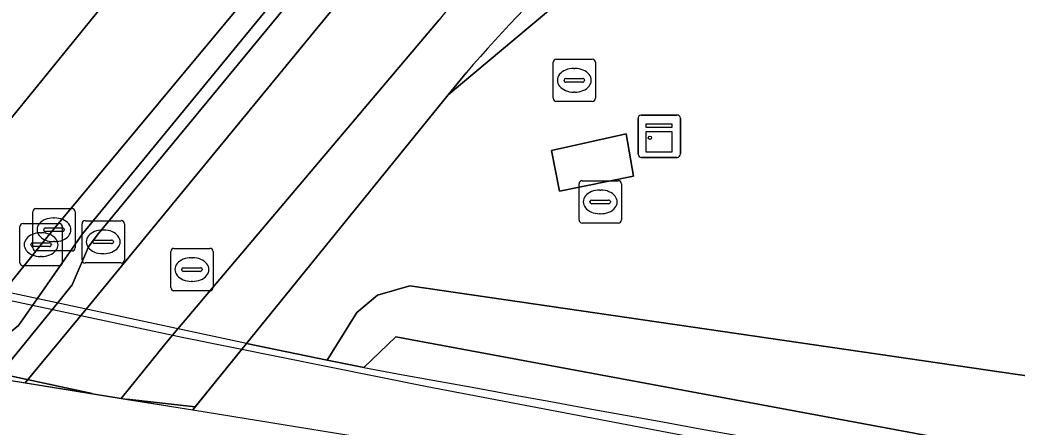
# Model space of a CAD drawing. Extents: x 160806 to 161707, y 383696 to 384148.
# Drawn here: x 160817.42 to 160840.99, y 383710.78 to 383720.4 of the extents above; entities that cross this region are included whole.
import ezdxf

# ---------------------------------------------------------------- set-up
doc = ezdxf.new("R2010")
doc.units = 0
for name, color, linetype in [('IMGEO_Berm_open', 7, 'Continuous'), ('IMGEO_Fietspad_open', 7, 'Continuous'), ('IMGEO_Geluidsscherm', 7, 'Continuous'), ('IMGEO_Groenvoorziening', 7, 'Continuous'), ('IMGEO_Kast', 7, 'Continuous'), ('IMGEO_Kolk', 7, 'Continuous'), ('IMGEO_Muur', 7, 'Continuous'), ('IMGEO_Rijbaan_lokaal_gesloten', 7, 'Continuous'), ('IMGEO_Rioolput', 7, 'Continuous'), ('IMGEO_Spoorbaan_halfverhard', 7, 'Continuous'), ('IMGEO_Terreindeel_gesloten', 7, 'Continuous'), ('IMGEO_Voetpad_open', 7, 'Continuous')]:
    doc.layers.add(name, color=color, linetype=linetype)

msp = doc.modelspace()

# ---------------------------------------------------------------- linework, layer by layer
at = {"layer": 'IMGEO_Berm_open'}
for points in [[(160840.388, 383735.567), (160837.771, 383735.207), (160834.457, 383734.752), (160834.222, 383734.59), (160833.988, 383734.437), (160828.174, 383727.427), (160823.914, 383722.318), (160823.189, 383721.436), (160818.202, 383715.438), (160817.919, 383715.088), (160817.031, 383713.98), (160815.557, 383712.141), (160816.356, 383712.013), (160817.168, 383713.006), (160817.387, 383713.177), (160817.824, 383713.809), (160818.895, 383715.346), (160826.143, 383724.165)], [(160825.448, 383722.832), (160819.246, 383715.313), (160819.036, 383715.035), (160818.653, 383714.138), (160818.303, 383713.707), (160816.86, 383711.931), (160817.541, 383711.821)], [(160817.541, 383711.821), (160818.981, 383713.562), (160826.144, 383722.274)]]:
    msp.add_lwpolyline(points, dxfattribs=at)
at = {"layer": 'IMGEO_Fietspad_open'}
for points in [[(160826.144, 383722.274), (160818.981, 383713.562), (160817.541, 383711.821)], [(160817.541, 383711.821), (160819.812, 383711.455), (160820.871, 383712.761), (160821.154, 383713.096), (160827.328, 383720.398)]]:
    msp.add_lwpolyline(points, dxfattribs=at)
msp.add_arc((160880.798, 383677.836), 68.342, 131.62611, 141.48028, dxfattribs=at)
at = {"layer": 'IMGEO_Geluidsscherm'}
msp.add_lwpolyline([(160834.211, 383710.362), (160827.05, 383711.725), (160821.25, 383712.896), (160807.351, 383715.867)], dxfattribs=at)
at = {"layer": 'IMGEO_Groenvoorziening'}
for points in [[(160834.192, 383723.959), (160831.033, 383721.562), (160827.545, 383718.631), (160822.776, 383712.748), (160824.684, 383712.357), (160825.386, 383713.484), (160825.871, 383713.894), (160826.633, 383714.116), (160843.597, 383711.637), (160860.024, 383709.58), (160870.902, 383707.254), (160885.285, 383704.928), (160887.055, 383704.827), (160885.836, 383707.156), (160885.285, 383708.216), (160883.901, 383707.49), (160866.007, 383741.797)], [(160827.965, 383719.15), (160827.545, 383718.631), (160831.033, 383721.562), (160834.192, 383723.959)], [(161000, 383705.11), (161017.812, 383705.748), (161017.796, 383706.954), (160983.268, 383705.804), (160983.265, 383705.961), (160945.396, 383704.652), (160918.821, 383703.733), (160918.795, 383703.836), (160917.974, 383703.804), (160915.971, 383703.725), (160911.759, 383711.533), (160905.971, 383708.653), (160907.351, 383701.52), (160917.77, 383699.445), (160907.216, 383700.026), (160878.632, 383703.515), (160849.795, 383708.541), (160826.302, 383712.908), (160825.547, 383712.184)]]:
    msp.add_lwpolyline(points, dxfattribs=at)
for points in [[(160830.173, 383716.348), (160829.985, 383717.315), (160831.752, 383717.704), (160831.923, 383716.708)], [(160870.902, 383707.254), (160860.024, 383709.58), (160843.597, 383711.637), (160826.633, 383714.116), (160825.871, 383713.894), (160825.386, 383713.484), (160824.684, 383712.357), (160825.547, 383712.184), (160826.302, 383712.908), (160849.795, 383708.541), (160878.632, 383703.515), (160907.216, 383700.026), (160917.77, 383699.445), (160907.351, 383701.52), (160903.485, 383703.887), (160887.055, 383704.827), (160885.285, 383704.928)]]:
    msp.add_lwpolyline(points, close=True, dxfattribs=at)
for centre, radius, start, end in [((160873.103, 383679.33), 60.192, 130.79396, 138.5816), ((161656.602, 388258.877), 4622.02, 259.641693, 260.354582)]:
    msp.add_arc(centre, radius, start, end, dxfattribs=at)
at = {"layer": 'IMGEO_Kast'}
for p, q in [((160832.033, 383717.224), (160832.033, 383718.065)), ((160832.033, 383718.065), (160832.033, 383717.224)), ((160832.108, 383718.149), (160832.949, 383718.149)), ((160832.949, 383718.149), (160832.108, 383718.149)), ((160833.033, 383718.074), (160833.033, 383717.233)), ((160833.033, 383717.233), (160833.033, 383718.074)), ((160832.958, 383717.149), (160832.117, 383717.149)), ((160832.117, 383717.149), (160832.958, 383717.149))]:
    msp.add_line(p, q, dxfattribs=at)
for points in [[(160832.228, 383717.939), (160832.828, 383717.939), (160832.828, 383717.854), (160832.228, 383717.854), (160832.228, 383717.939)], [(160832.228, 383717.764), (160832.828, 383717.764), (160832.828, 383717.275), (160832.228, 383717.275), (160832.228, 383717.764)]]:
    msp.add_lwpolyline(points, dxfattribs=at)
msp.add_circle((160832.312, 383717.613), 0.0377, dxfattribs=at)
for centre, start, end in [((160832.111, 383718.071), 92.4484, 184.2845), ((160832.111, 383718.071), 92.4484, 184.2845), ((160832.955, 383718.071), 2.4484, 94.2845), ((160832.955, 383718.071), 2.4484, 94.2845), ((160832.111, 383717.227), 182.4484, 274.2845), ((160832.111, 383717.227), 182.4484, 274.2845), ((160832.955, 383717.227), 272.4484, 4.2845), ((160832.955, 383717.227), 272.4484, 4.2845)]:
    msp.add_arc(centre, 0.0779, start, end, dxfattribs=at)
at = {"layer": 'IMGEO_Kolk'}
for p, q in [((160817.722, 383715.013), (160817.722, 383715.865)), ((160817.797, 383715.939), (160818.649, 383715.939)), ((160818.723, 383715.865), (160818.723, 383715.013)), ((160818.21, 383715.719), (160818.235, 383715.719)), ((160818.961, 383715.654), (160819.813, 383715.654)), ((160817.418, 383714.661), (160817.418, 383715.513)), ((160817.493, 383715.587), (160818.345, 383715.587)), ((160817.981, 383715.433), (160817.981, 383715.445)), ((160818.419, 383715.396), (160818.021, 383715.396)), ((160818.024, 383715.482), (160818.422, 383715.482)), ((160818.419, 383715.513), (160818.419, 383714.661)), ((160818.465, 383715.445), (160818.465, 383715.433)), ((160818.886, 383714.728), (160818.886, 383715.58)), ((160819.374, 383715.434), (160819.399, 383715.434)), ((160819.887, 383715.58), (160819.887, 383714.728)), ((160817.906, 383715.367), (160817.931, 383715.367)), ((160818.233, 383715.159), (160818.208, 383715.159)), ((160819.145, 383715.148), (160819.145, 383715.16)), ((160819.188, 383715.197), (160819.586, 383715.197)), ((160819.629, 383715.16), (160819.629, 383715.148)), ((160817.677, 383715.081), (160817.677, 383715.093)), ((160818.115, 383715.044), (160817.717, 383715.044)), ((160817.72, 383715.13), (160818.118, 383715.13)), ((160818.649, 383714.939), (160817.797, 383714.939)), ((160818.161, 383715.093), (160818.161, 383715.081)), ((160819.583, 383715.111), (160819.185, 383715.111)), ((160817.929, 383714.807), (160817.904, 383714.807)), ((160819.397, 383714.874), (160819.372, 383714.874)), ((160818.345, 383714.587), (160817.493, 383714.587)), ((160819.813, 383714.654), (160818.961, 383714.654))]:
    msp.add_line(p, q, dxfattribs=at)
for points in [[(160817.722, 383715.013), (160817.722, 383715.865)], [(160817.797, 383715.939), (160818.649, 383715.939)], [(160818.723, 383715.865), (160818.723, 383715.013)], [(160818.961, 383715.654), (160819.813, 383715.654)], [(160817.418, 383714.661), (160817.418, 383715.513)], [(160817.493, 383715.587), (160818.345, 383715.587)], [(160818.419, 383715.513), (160818.419, 383714.661)], [(160818.886, 383714.728), (160818.886, 383715.58)], [(160819.887, 383715.58), (160819.887, 383714.728)], [(160818.649, 383714.939), (160817.797, 383714.939)], [(160818.345, 383714.587), (160817.493, 383714.587)], [(160819.813, 383714.654), (160818.961, 383714.654)]]:
    msp.add_lwpolyline(points, dxfattribs=at)
for centre, radius, start, end in [((160817.799, 383715.863), 0.0765, 91.552, 178.448), ((160817.799, 383715.863), 0.0765, 91.552, 178.448), ((160818.647, 383715.863), 0.0765, 1.552, 88.448), ((160818.647, 383715.863), 0.0765, 1.552, 88.448), ((160818.963, 383715.578), 0.0765, 91.552, 178.448), ((160818.963, 383715.578), 0.0765, 91.552, 178.448), ((160819.811, 383715.578), 0.0765, 1.552, 88.448), ((160819.811, 383715.578), 0.0765, 1.552, 88.448), ((160817.495, 383715.511), 0.0765, 91.552, 178.448), ((160817.495, 383715.511), 0.0765, 91.552, 178.448), ((160818.021, 383715.442), 0.0403, 85.8775, 175.7526), ((160818.018, 383715.432), 0.0366, 178.938, 274.7102), ((160818.343, 383715.511), 0.0765, 1.552, 88.448), ((160818.343, 383715.511), 0.0765, 1.552, 88.448), ((160818.422, 383715.439), 0.043, 264.8664, 352.4533), ((160818.426, 383715.444), 0.0386, 1.7309, 96.639), ((160819.185, 383715.157), 0.0403, 85.8775, 175.7526), ((160819.182, 383715.147), 0.0366, 178.938, 274.7102), ((160819.586, 383715.154), 0.043, 264.8664, 352.4533), ((160819.59, 383715.159), 0.0386, 1.7309, 96.639), ((160817.717, 383715.09), 0.0403, 85.8775, 175.7526), ((160817.714, 383715.08), 0.0366, 178.938, 274.7102), ((160817.799, 383715.015), 0.0765, 181.552, 268.448), ((160817.799, 383715.015), 0.0765, 181.552, 268.448), ((160818.118, 383715.087), 0.043, 264.8664, 352.4533), ((160818.122, 383715.092), 0.0386, 1.7309, 96.639), ((160818.647, 383715.015), 0.0765, 271.552, 358.448), ((160818.647, 383715.015), 0.0765, 271.552, 358.448), ((160818.963, 383714.73), 0.0765, 181.552, 268.448), ((160818.963, 383714.73), 0.0765, 181.552, 268.448), ((160819.811, 383714.73), 0.0765, 271.552, 358.448), ((160819.811, 383714.73), 0.0765, 271.552, 358.448), ((160817.495, 383714.663), 0.0765, 181.552, 268.448), ((160817.495, 383714.663), 0.0765, 181.552, 268.448), ((160818.343, 383714.663), 0.0765, 271.552, 358.448), ((160818.343, 383714.663), 0.0765, 271.552, 358.448)]:
    msp.add_arc(centre, radius, start, end, dxfattribs=at)
for centre, major_axis, ratio, start_param, end_param in [((160818.209, 383715.439), (-0.387, 0.002), 0.722429, 4.712389, 7.853982), ((160818.234, 383715.439), (-0.39, 0.002), 0.717154, 1.570796, 4.712389), ((160819.373, 383715.154), (-0.387, 0.002), 0.722429, 4.712389, 7.853982), ((160819.398, 383715.154), (-0.39, 0.002), 0.717154, 1.570796, 4.712389), ((160817.905, 383715.087), (-0.387, 0.002), 0.722429, 4.712389, 7.853982), ((160817.93, 383715.087), (-0.39, 0.002), 0.717154, 1.570796, 4.712389)]:
    msp.add_ellipse(centre, major_axis=major_axis, ratio=ratio, start_param=start_param, end_param=end_param, dxfattribs=at)
at = {"layer": 'IMGEO_Muur'}
for points in [[(160826.143, 383724.165), (160818.895, 383715.346), (160817.824, 383713.809), (160817.387, 383713.177), (160817.168, 383713.006), (160816.356, 383712.013)], [(160816.356, 383712.013), (160816.86, 383711.931), (160818.303, 383713.707), (160818.653, 383714.138), (160819.036, 383715.035), (160819.246, 383715.313), (160825.448, 383722.832)], [(160825.547, 383712.184), (160824.684, 383712.357), (160822.776, 383712.748)]]:
    msp.add_lwpolyline(points, dxfattribs=at)
msp.add_arc((161656.602, 388258.877), 4622.02, 259.641693, 260.354582, dxfattribs=at)
at = {"layer": 'IMGEO_Rijbaan_lokaal_gesloten'}
for points in [[(160868.695, 383777.624), (160862.242, 383772.839), (160857.507, 383769.056), (160852.921, 383765.174), (160848.479, 383761.013), (160840.314, 383750.976), (160839.52, 383750), (160822.138, 383728.631), (160821.765, 383728.172), (160818.718, 383724.315), (160814.858, 383719.663), (160811.246, 383715.22), (160814.34, 383714.557), (160830.227, 383734.1), (160833.519, 383738.143), (160846.9, 383754.25), (160849.481, 383757.132), (160853.006, 383760.668), (160858.089, 383765.195), (160859.573, 383766.449), (160865.774, 383771.328), (160872.216, 383776.024)], [(160872.216, 383776.024), (160865.774, 383771.328), (160859.573, 383766.449), (160858.089, 383765.195), (160853.006, 383760.668), (160849.481, 383757.132), (160846.9, 383754.25), (160833.519, 383738.143), (160830.227, 383734.1), (160814.34, 383714.557), (160817.031, 383713.98), (160817.919, 383715.088), (160818.202, 383715.438), (160823.189, 383721.436), (160823.914, 383722.318), (160828.174, 383727.427), (160833.988, 383734.437), (160845.18, 383747.788), (160845.287, 383747.915), (160845.356, 383747.998), (160847.171, 383750)]]:
    msp.add_lwpolyline(points, dxfattribs=at)
at = {"layer": 'IMGEO_Rioolput'}
for p, q in [((160830.024, 383718.546), (160830.024, 383719.398)), ((160830.099, 383719.472), (160830.951, 383719.472)), ((160831.025, 383719.398), (160831.025, 383718.546)), ((160830.512, 383719.252), (160830.537, 383719.252)), ((160830.283, 383718.966), (160830.283, 383718.978)), ((160830.721, 383718.929), (160830.323, 383718.929)), ((160830.326, 383719.015), (160830.724, 383719.015)), ((160830.767, 383718.978), (160830.767, 383718.966)), ((160830.535, 383718.692), (160830.51, 383718.692)), ((160830.951, 383718.472), (160830.099, 383718.472)), ((160830.712, 383716.598), (160831.564, 383716.598)), ((160830.637, 383715.672), (160830.637, 383716.524)), ((160831.125, 383716.378), (160831.15, 383716.378)), ((160831.638, 383716.524), (160831.638, 383715.672)), ((160830.896, 383716.092), (160830.896, 383716.104)), ((160830.939, 383716.141), (160831.337, 383716.141)), ((160831.38, 383716.104), (160831.38, 383716.092)), ((160831.334, 383716.055), (160830.936, 383716.055)), ((160831.148, 383715.818), (160831.123, 383715.818)), ((160831.564, 383715.598), (160830.712, 383715.598)), ((160820.984, 383714.073), (160820.984, 383714.925)), ((160821.059, 383714.999), (160821.911, 383714.999)), ((160821.985, 383714.925), (160821.985, 383714.073)), ((160821.472, 383714.779), (160821.497, 383714.779)), ((160821.243, 383714.493), (160821.243, 383714.505)), ((160821.681, 383714.456), (160821.283, 383714.456)), ((160821.286, 383714.542), (160821.684, 383714.542)), ((160821.727, 383714.505), (160821.727, 383714.493)), ((160821.495, 383714.219), (160821.47, 383714.219)), ((160821.911, 383713.999), (160821.059, 383713.999))]:
    msp.add_line(p, q, dxfattribs=at)
for points in [[(160830.024, 383718.546), (160830.024, 383719.398)], [(160830.099, 383719.472), (160830.951, 383719.472)], [(160831.025, 383719.398), (160831.025, 383718.546)], [(160830.951, 383718.472), (160830.099, 383718.472)], [(160830.712, 383716.598), (160831.564, 383716.598)], [(160830.637, 383715.672), (160830.637, 383716.524)], [(160831.638, 383716.524), (160831.638, 383715.672)], [(160831.564, 383715.598), (160830.712, 383715.598)], [(160820.984, 383714.073), (160820.984, 383714.925)], [(160821.059, 383714.999), (160821.911, 383714.999)], [(160821.985, 383714.925), (160821.985, 383714.073)], [(160821.911, 383713.999), (160821.059, 383713.999)]]:
    msp.add_lwpolyline(points, dxfattribs=at)
for centre, radius, start, end in [((160830.101, 383719.396), 0.0765, 91.552, 178.448), ((160830.101, 383719.396), 0.0765, 91.552, 178.448), ((160830.949, 383719.396), 0.0765, 1.552, 88.448), ((160830.949, 383719.396), 0.0765, 1.552, 88.448), ((160830.323, 383718.975), 0.0403, 85.8775, 175.7526), ((160830.32, 383718.965), 0.0366, 178.938, 274.7102), ((160830.724, 383718.972), 0.043, 264.8664, 352.4533), ((160830.728, 383718.977), 0.0386, 1.7309, 96.639), ((160830.101, 383718.548), 0.0765, 181.552, 268.448), ((160830.101, 383718.548), 0.0765, 181.552, 268.448), ((160830.949, 383718.548), 0.0765, 271.552, 358.448), ((160830.949, 383718.548), 0.0765, 271.552, 358.448), ((160830.714, 383716.522), 0.0765, 91.552, 178.448), ((160830.714, 383716.522), 0.0765, 91.552, 178.448), ((160831.562, 383716.522), 0.0765, 1.552, 88.448), ((160831.562, 383716.522), 0.0765, 1.552, 88.448), ((160830.936, 383716.101), 0.0403, 85.8775, 175.7526), ((160830.933, 383716.091), 0.0366, 178.938, 274.7102), ((160831.337, 383716.098), 0.043, 264.8664, 352.4533), ((160831.341, 383716.103), 0.0386, 1.7309, 96.639), ((160830.714, 383715.674), 0.0765, 181.552, 268.448), ((160830.714, 383715.674), 0.0765, 181.552, 268.448), ((160831.562, 383715.674), 0.0765, 271.552, 358.448), ((160831.562, 383715.674), 0.0765, 271.552, 358.448), ((160821.061, 383714.923), 0.0765, 91.552, 178.448), ((160821.061, 383714.923), 0.0765, 91.552, 178.448), ((160821.909, 383714.923), 0.0765, 1.552, 88.448), ((160821.909, 383714.923), 0.0765, 1.552, 88.448), ((160821.283, 383714.502), 0.0403, 85.8775, 175.7526), ((160821.28, 383714.492), 0.0366, 178.938, 274.7102), ((160821.684, 383714.499), 0.043, 264.8664, 352.4533), ((160821.688, 383714.504), 0.0386, 1.7309, 96.639), ((160821.061, 383714.075), 0.0765, 181.552, 268.448), ((160821.061, 383714.075), 0.0765, 181.552, 268.448), ((160821.909, 383714.075), 0.0765, 271.552, 358.448), ((160821.909, 383714.075), 0.0765, 271.552, 358.448)]:
    msp.add_arc(centre, radius, start, end, dxfattribs=at)
for centre, major_axis, ratio, start_param, end_param in [((160830.511, 383718.972), (-0.387, 0.002), 0.722429, 4.712389, 7.853982), ((160830.536, 383718.972), (-0.39, 0.002), 0.717154, 1.570796, 4.712389), ((160831.124, 383716.098), (-0.387, 0.002), 0.722429, 4.712389, 7.853982), ((160831.149, 383716.098), (-0.39, 0.002), 0.717154, 1.570796, 4.712389), ((160821.471, 383714.499), (-0.387, 0.002), 0.722429, 4.712389, 7.853982), ((160821.496, 383714.499), (-0.39, 0.002), 0.717154, 1.570796, 4.712389)]:
    msp.add_ellipse(centre, major_axis=major_axis, ratio=ratio, start_param=start_param, end_param=end_param, dxfattribs=at)
at = {"layer": 'IMGEO_Spoorbaan_halfverhard'}
for points in [[(160806.123, 383714.361), (160805.62, 383713.744), (160819.125, 383711.566), (160813.771, 383712.718)], [(160821.504, 383711.182), (160821.563, 383711.255), (160819.947, 383711.433), (160821.251, 383711.223)]]:
    msp.add_lwpolyline(points, close=True, dxfattribs=at)
for points in [[(160825.547, 383712.184), (160824.684, 383712.357), (160822.776, 383712.748), (160821.504, 383711.182)], [(160821.504, 383711.182), (160875.894, 383702.41), (160922.821, 383695.85), (160996.257, 383695.919), (161042.213, 383698.051), (161092.512, 383703.206), (161091.717, 383705.343), (161091.615, 383705.332), (161082.438, 383704.359), (161077.717, 383703.87), (161074.945, 383703.576), (161073.852, 383703.453), (161066.359, 383702.75), (161050.171, 383701.028), (161040.034, 383700.432), (161009.181, 383699.4), (160949.68, 383697.713), (160939.829, 383697.51), (160932.571, 383697.47), (160925.335, 383698.113), (160925.233, 383698.384), (160918.04, 383698.804), (160906.104, 383699.5)]]:
    msp.add_lwpolyline(points, dxfattribs=at)
msp.add_arc((161656.602, 388258.877), 4622.02, 259.641693, 260.354582, dxfattribs=at)
at = {"layer": 'IMGEO_Terreindeel_gesloten'}
msp.add_lwpolyline([(160806.123, 383714.361), (160813.771, 383712.718), (160819.125, 383711.566), (160819.947, 383711.433), (160821.563, 383711.255), (160822.776, 383712.748), (160807.481, 383716.027)], close=True, dxfattribs=at)
at = {"layer": 'IMGEO_Voetpad_open'}
for points in [[(160827.328, 383720.398), (160821.154, 383713.096), (160820.871, 383712.761), (160819.812, 383711.455)], [(160819.812, 383711.455), (160821.504, 383711.182), (160822.776, 383712.748), (160827.545, 383718.631), (160827.965, 383719.15)]]:
    msp.add_lwpolyline(points, dxfattribs=at)
msp.add_lwpolyline([(160831.752, 383717.704), (160829.985, 383717.315), (160830.173, 383716.348), (160831.923, 383716.708)], close=True, dxfattribs=at)
for centre, radius, start, end in [((160880.798, 383677.836), 68.342, 131.62611, 141.48028), ((160873.103, 383679.33), 60.192, 130.79396, 138.5816)]:
    msp.add_arc(centre, radius, start, end, dxfattribs=at)

doc.saveas('drawing.dxf')
